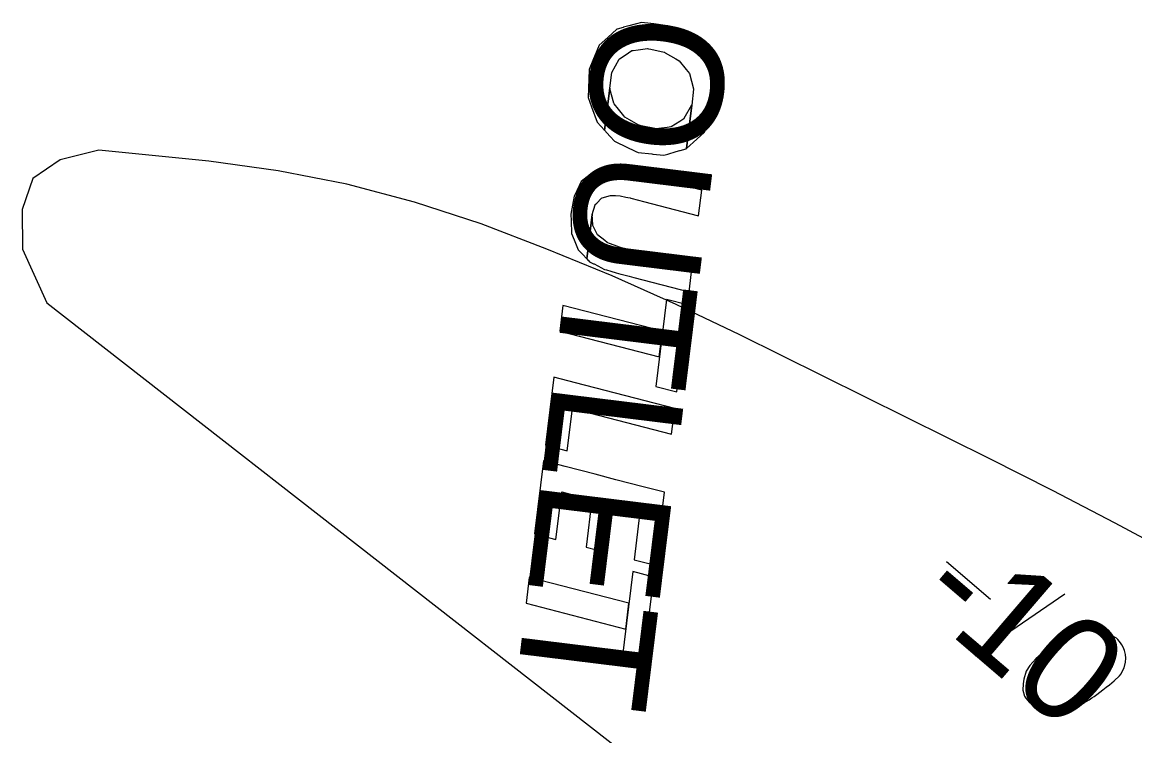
# Model space of a CAD drawing. Extents: x 3962991 to 3983549, y 181631 to 204078.
# Drawn here: x 3970907.6 to 3971261.3, y 195844.5 to 196071.5 of the extents above; entities that cross this region are included whole.
import ezdxf

# ---------------------------------------------------------------- set-up
doc = ezdxf.new("R2010")
doc.units = 0
for name, color, linetype in [('V-ANNO-MASK', 7, 'Continuous'), ('V-ANNO-MASK2', 7, 'Continuous'), ('V-RIVR-IDEN', 7, 'Continuous'), ('V-RIVR-RANG', 7, 'Continuous'), ('V-TOPO-DPTH', 7, 'Continuous'), ('V-TOPO-MINR', 7, 'Continuous')]:
    doc.layers.add(name, color=color, linetype=linetype)

msp = doc.modelspace()

# ---------------------------------------------------------------- linework, layer by layer
at = {"layer": 'V-ANNO-MASK2'}
for p, q in [((3971201.47, 195899.91), (3971215.5, 195887.9)), ((3971239.14, 195889.55), (3971210.54, 195869.93))]:
    msp.add_line(p, q, dxfattribs=at)
for points in [[(3971089.02, 196059.3), (3971087.83, 196056.44), (3971087.56, 196047.49), (3971088.63, 196044.58), (3971090.44, 196039.68), (3971092.75, 196037.12), (3971094.4, 196050.44), (3971095.08, 196055.52), (3971097.46, 196059.71), (3971097.56, 196059.78), (3971099.29, 196060.95), (3971099.29, 196060.96), (3971101.47, 196062.44), (3971101.85, 196062.49), (3971103.44, 196062.69), (3971106.47, 196063.06), (3971106.76, 196063), (3971106.76, 196063), (3971107.46, 196062.85), (3971111.76, 196061.94), (3971111.76, 196061.94), (3971111.83, 196061.92), (3971112.08, 196061.77), (3971115.38, 196059.83), (3971116.51, 196059.16), (3971116.53, 196059.14), (3971118.73, 196056.41), (3971119.74, 196055.16), (3971119.79, 196055.1), (3971121.08, 196050.23), (3971121.09, 196050.2), (3971120.49, 196045.12), (3971118.78, 196031.27), (3971122.13, 196034.29), (3971124.54, 196036.46), (3971126.69, 196041.66), (3971127.66, 196043.99), (3971127.66, 196043.99), (3971128.04, 196052.55), (3971126.93, 196055.84), (3971125.36, 196060.48), (3971122.75, 196063.43), (3971122.73, 196063.46), (3971122.72, 196063.47), (3971121.05, 196065.35), (3971121.01, 196065.4), (3971119.98, 196066.56), (3971117.6, 196067.81), (3971117.57, 196067.82), (3971116.44, 196068.41), (3971113.12, 196070.15), (3971112.86, 196070.28), (3971112.79, 196070.32), (3971108.45, 196070.9), (3971107.74, 196070.99), (3971107.45, 196071.03), (3971104.51, 196071.42), (3971102.9, 196070.97), (3971102.51, 196070.87), (3971100.44, 196070.3), (3971098.81, 196069.85), (3971098.71, 196069.83), (3971096.78, 196069.29), (3971096.72, 196069.24), (3971093.77, 196066.62), (3971091.06, 196064.2)], [(3971094.43, 196050.31), (3971094.4, 196050.44), (3971092.75, 196037.12), (3971092.8, 196037.07), (3971092.8, 196037.08), (3971094.45, 196035.25), (3971094.52, 196035.16), (3971094.53, 196035.16), (3971095.91, 196033.62), (3971097.8, 196032.71), (3971098.15, 196032.54), (3971098.15, 196032.55), (3971099.63, 196031.83), (3971102.45, 196030.48), (3971102.73, 196030.34), (3971103.4, 196030.02), (3971107.76, 196029.56), (3971107.84, 196029.55), (3971108.1, 196029.52), (3971111.59, 196029.15), (3971112.84, 196029.51), (3971112.87, 196029.52), (3971115.51, 196030.29), (3971116.72, 196030.64), (3971116.77, 196030.65), (3971118.74, 196031.23), (3971118.75, 196031.24), (3971118.78, 196031.27), (3971120.49, 196045.12), (3971120.46, 196045.06), (3971120.44, 196045.03), (3971118.02, 196040.82), (3971117.96, 196040.71), (3971116.69, 196039.91), (3971113.94, 196038.17), (3971113.91, 196038.16), (3971112.69, 196038.01), (3971109.09, 196037.53), (3971108.83, 196037.59), (3971108.75, 196037.61), (3971104.45, 196038.52), (3971103.75, 196038.67), (3971103.48, 196038.83), (3971100.69, 196040.46), (3971099.23, 196041.3), (3971098.91, 196041.7), (3971097.17, 196043.8), (3971095.79, 196045.45), (3971095.73, 196045.67)], [(3971083.08, 196016.11), (3971082.03, 196010.43), (3971082.12, 196008.3), (3971082.27, 196004.26), (3971083.1, 196002.23), (3971084.4, 195999.03), (3971085.75, 195997.63), (3971087.1, 195996.22), (3971088.84, 196010.27), (3971089.79, 196013.4), (3971089.82, 196013.43), (3971090.32, 196013.95), (3971091.84, 196015.53), (3971091.97, 196015.57), (3971092, 196015.58), (3971094.62, 196016.39), (3971095.43, 196016.34), (3971095.66, 196016.33), (3971096.26, 196016.29), (3971097.75, 196016.2), (3971099.49, 196015.85), (3971100.15, 196015.72), (3971100.94, 196015.56), (3971101.07, 196015.53), (3971103.57, 196014.88), (3971105.1, 196014.48), (3971122.66, 196009.92), (3971123.67, 196018.09), (3971106.11, 196022.64), (3971104.58, 196023.02), (3971102.07, 196023.63), (3971101.94, 196023.67), (3971101.16, 196023.86), (3971100.49, 196023.99), (3971098.75, 196024.34), (3971097.29, 196024.63), (3971096.69, 196024.65), (3971096.46, 196024.65), (3971095.64, 196024.68), (3971093.14, 196024.76), (3971093.1, 196024.75), (3971092.98, 196024.72), (3971091.6, 196024.33), (3971091.15, 196024.21), (3971091.12, 196024.2), (3971090.53, 196024.03), (3971088.95, 196023.59), (3971087.26, 196022.25), (3971085.38, 196020.75), (3971083.95, 196017.87)], [(3971088.99, 196006.98), (3971088.84, 196010.27), (3971087.1, 195996.22), (3971087.6, 195995.71), (3971087.63, 195995.68), (3971088.01, 195995.28), (3971089.27, 195994.64), (3971089.37, 195994.58), (3971089.41, 195994.56), (3971091.77, 195993.35), (3971092.55, 195992.95), (3971092.76, 195992.83), (3971093.34, 195992.67), (3971094.79, 195992.25), (3971094.79, 195992.25), (3971096.51, 195991.75), (3971097.17, 195991.57), (3971097.95, 195991.35), (3971098.07, 195991.3), (3971100.58, 195990.65), (3971102.11, 195990.26), (3971119.67, 195985.7), (3971120.67, 195993.81), (3971103.12, 195998.42), (3971101.59, 195998.82), (3971099.09, 195999.5), (3971098.96, 195999.53), (3971098.18, 195999.74), (3971097.52, 195999.91), (3971095.82, 196000.56), (3971094.39, 196001.1), (3971093.81, 196001.32), (3971093.59, 196001.4), (3971092.84, 196002), (3971090.55, 196003.83), (3971090.52, 196003.86), (3971090.43, 196004.04), (3971089.35, 196006.14), (3971089, 196006.83)], [(3971111.19, 195973.19), (3971079.51, 195981.4), (3971078.51, 195973.23), (3971110.18, 195965.02)], [(3971119.16, 195981.56), (3971112.44, 195983.31), (3971109.02, 195955.62), (3971115.74, 195953.87)], [(3971083.53, 195956.77), (3971076.69, 195958.54), (3971074.02, 195936.87), (3971080.85, 195935.11), (3971082.52, 195948.61), (3971114.08, 195940.42), (3971115.09, 195948.58)], [(3971080.19, 195930.13), (3971073.4, 195931.89), (3971070.54, 195908.69), (3971077.32, 195906.93), (3971079.19, 195922.04), (3971088.77, 195919.56), (3971086.9, 195904.46), (3971093.53, 195902.74), (3971095.39, 195917.85), (3971104.03, 195915.6), (3971102.16, 195900.49), (3971108.93, 195898.73), (3971111.8, 195921.93), (3971105.03, 195923.69), (3971096.39, 195925.92), (3971089.77, 195927.65)], [(3971108.47, 195894.97), (3971101.75, 195896.72), (3971098.33, 195869.04), (3971105.05, 195867.28)], [(3971100.5, 195886.61), (3971068.82, 195894.81), (3971067.82, 195886.64), (3971099.49, 195878.43)]]:
    msp.add_lwpolyline(points, close=True, dxfattribs=at)
msp.add_lwpolyline([(3971255.97, 195875.15), (3971255.57, 195875.49), (3971254.2, 195876.32), (3971253.22, 195876.8), (3971252.45, 195877.12), (3971251.1, 195877.57), (3971249.39, 195878), (3971247.87, 195878.26), (3971246.18, 195878.31), (3971244.9, 195878.03), (3971243.44, 195877.54), (3971241.98, 195877.05), (3971240.35, 195876.36), (3971239.26, 195875.9), (3971237.83, 195875.04), (3971235.51, 195873.55), (3971232.34, 195871.06), (3971229.88, 195869), (3971228, 195866.8), (3971226.82, 195865.02), (3971226.08, 195862.53), (3971225.83, 195861.02), (3971225.8, 195858.96), (3971226.32, 195857.12), (3971226.75, 195856.41), (3971227.78, 195855.18), (3971228.78, 195854.32), (3971230.55, 195853.15), (3971232.3, 195852.35), (3971233.82, 195852.1), (3971236.08, 195851.9), (3971237.19, 195851.98), (3971238.68, 195852.1), (3971239.97, 195852.39), (3971240.88, 195852.64), (3971242.14, 195853.3), (3971242.68, 195853.53), (3971243.94, 195854.19), (3971245.37, 195855.05), (3971246.8, 195855.91), (3971247.69, 195856.54), (3971248.4, 195856.97), (3971249.29, 195857.6), (3971251.23, 195859.06), (3971252.29, 195859.89), (3971253.35, 195860.72), (3971254.75, 195861.95), (3971256.49, 195863.59), (3971257.01, 195864.19), (3971257.5, 195865.16), (3971257.98, 195866.13), (3971258.41, 195867.85), (3971258.49, 195869.17), (3971258.41, 195870.28), (3971258.12, 195871.57), (3971257.66, 195872.66), (3971257.23, 195873.37), (3971256.8, 195874.09), (3971255.97, 195875.15)], dxfattribs=at)
at = {"layer": 'V-TOPO-DPTH'}
for points in [[(3971382.4, 195841.23), (3971351.05, 195858.98), (3971294.55, 195890.68), (3971274.9, 195901.51), (3971255.15, 195912.14), (3971235.24, 195922.47), (3971215.23, 195932.6), (3971135.78, 195972.06), (3971115.57, 195981.68), (3971095.16, 195990.84), (3971074.46, 195999.32), (3971053.56, 196007.33), (3971032.32, 196014.19), (3971010.84, 196019.97), (3970988.99, 196024.14), (3970966.89, 196027.23), (3970931.94, 196030.81), (3970919.72, 196027.65), (3970911.02, 196021.78), (3970907.62, 196011.86), (3970907.73, 195999.24), (3970915.42, 195982.24)], [(3970915.42, 195982.24), (3974192.01, 193426.38)]]:
    msp.add_lwpolyline(points, dxfattribs=at)
at = {"layer": 'V-TOPO-MINR'}
msp.add_lwpolyline([(3971382.4, 195841.23), (3971351.05, 195858.98), (3971294.55, 195890.68), (3971274.9, 195901.51), (3971255.15, 195912.14), (3971235.24, 195922.47), (3971215.23, 195932.6), (3971135.78, 195972.06), (3971115.57, 195981.68), (3971095.16, 195990.84), (3971074.46, 195999.32), (3971053.56, 196007.33), (3971032.32, 196014.19), (3971010.84, 196019.97), (3970988.99, 196024.14), (3970966.89, 196027.23), (3970931.94, 196030.81), (3970919.72, 196027.65), (3970911.02, 196021.78), (3970907.62, 196011.86), (3970907.73, 195999.24), (3970915.42, 195982.24)], dxfattribs=at)

# ---------------------------------------------------------------- texts
at = {"layer": 'V-ANNO-MASK'}
for s, height, rotation, p in [('OUTLET 10.3W', 41.9999, 262.9625, (3971091.18, 196075.88)), ('-10', 33.5, 319.4458, (3971190.5, 195887.08))]:
    msp.add_text(s, height=height, rotation=rotation, dxfattribs=at).set_placement(p)
at = {"layer": 'V-RIVR-IDEN'}
msp.add_text('OUTLET 10.3W', height=41.9999, rotation=262.9625, dxfattribs=at).set_placement((3971091.18, 196075.88))
at = {"layer": 'V-RIVR-RANG'}
msp.add_text('-10', height=33.5, rotation=319.4458, dxfattribs=at).set_placement((3971190.5, 195887.08))

doc.saveas('drawing.dxf')
